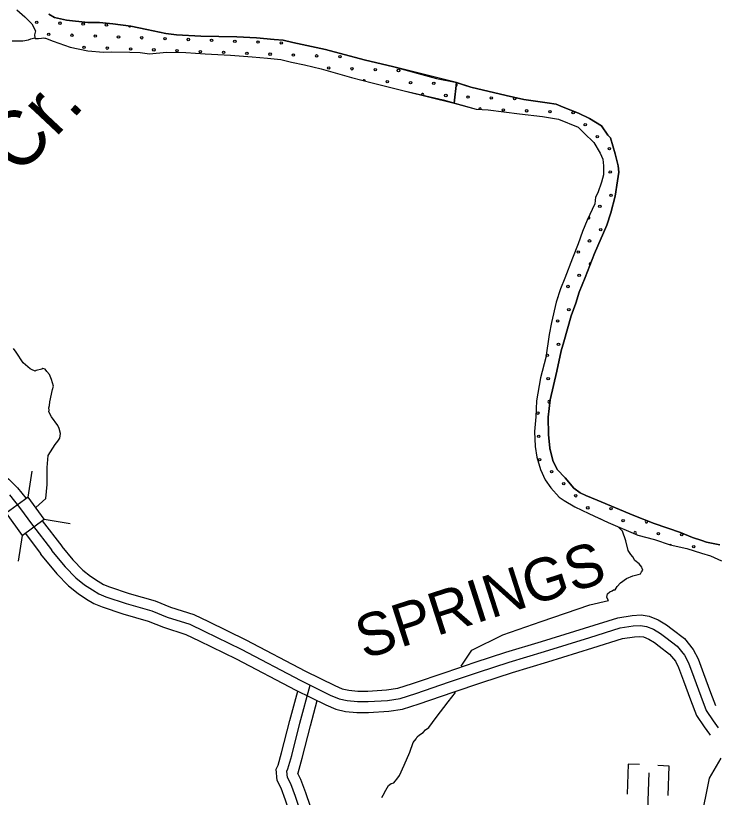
# Model space of a CAD drawing. Extents: x 1551132 to 1791609, y 378168 to 563823.
# Drawn here: x 1675259 to 1681316, y 448941 to 455719 of the extents above; entities that cross this region are included whole.
import ezdxf

# ---------------------------------------------------------------- set-up
doc = ezdxf.new("R2010")
doc.units = 0
for name, color, linetype in [('DESIGN - DRAINAGE - Bridges and Cross Drains Size Text', 7, 'Continuous'), ('DESIGN - ROW - Right-of-Way and Easement Labels', 7, 'Continuous'), ('DESIGN - SCRATCH - User 1', 7, 'Continuous'), ('DESIGN - TRAFFIC CONTROL PERMANENT - Pavement Marking Text', 7, 'Continuous'), ('DESIGN - TRANSPORTATION - Edge of Traveled Way', 7, 'Continuous'), ('DESIGN - TRANSPORTATION - Text', 7, 'Continuous'), ('DESIGN - UTILITIES - Cable (Underground) with Text', 7, 'Continuous'), ('SURVEY - DRAINAGE - Storm Sewer', 7, 'Continuous'), ('SURVEY - PROPERTY - Owners', 7, 'Continuous')]:
    doc.layers.add(name, color=color, linetype=linetype)

msp = doc.modelspace()

# ---------------------------------------------------------------- linework, layer by layer
at = {"layer": 'DESIGN - SCRATCH - User 1'}
for points in [[(1675270.349, 455770.437), (1675339.614, 455709.444), (1675398.854, 455646.576), (1675432.137, 455588.049), (1675421.695, 455552.131), (1675425.378, 455526.047), (1675429.303, 455519.989), (1675457.328, 455521.622), (1675483.352, 455523.281), (1675497.402, 455527.106), (1675513.36, 455522.889), (1675517.376, 455524.839), (1675585.066, 455497.913), (1675732.454, 455445.904), (1675886.084, 455413.836), (1676021.964, 455402.036), (1676094.021, 455405.095), (1676248.017, 455403.078), (1676339.973, 455397.861), (1676419.855, 455386.794), (1676568.051, 455400.87), (1676734.056, 455398.695), (1676901.96, 455388.478), (1677121.872, 455377.578), (1677309.726, 455363.094), (1677443.606, 455351.319), (1677557.462, 455337.802), (1677649.218, 455316.568), (1677762.948, 455293.042), (1677908.537, 455257.083), (1678171.655, 455181.515), (1678351.118, 455135.097), (1678626.345, 455067.387), (1679061.176, 454961.326), (1679081.509, 455137.922)], [(1679081.509, 455137.922), (1678536.872, 455274.867), (1678281.578, 455336.302), (1677946.602, 455424.829), (1677663.284, 455484.631), (1677579.528, 455505.765), (1677499.596, 455512.823), (1677345.742, 455526.857), (1677175.812, 455535.098), (1676865.828, 455541.173), (1676653.925, 455551.974), (1676560.068, 455565.224), (1676396.431, 455597.416), (1676256.776, 455627.292), (1676102.988, 455647.334), (1675987.107, 455658.876), (1675885.109, 455660.218), (1675701.297, 455678.651), (1675595.591, 455704.077), (1675545.909, 455730.769)], [(1680336.921, 454762.497), (1680233.698, 454827.948), (1680138.242, 454873.266), (1680004.854, 454925.092), (1679945.147, 454949.918), (1679865.291, 454962.985), (1679663.604, 454991.669), (1679509.991, 455025.736), (1679204.848, 455099.846), (1679081.509, 455137.922), (1679061.176, 454961.326)], [(1679061.176, 454961.326), (1679250.488, 454906.958), (1679356.469, 454903.566), (1679626.079, 454867.974), (1679825.816, 454843.323), (1679965.571, 454821.456), (1680136.742, 454751.104), (1680188.133, 454700.362), (1680271.147, 454619.151), (1680326.021, 454526.29), (1680349.379, 454473.906), (1680354.67, 454415.754), (1680353.737, 454339.652), (1680336.954, 454275.776), (1680305.796, 454182.048), (1680285.355, 454146.264), (1680278.614, 454086.262), (1680212.874, 453944.917), (1680173.666, 453847.289), (1680134.367, 453741.645), (1680086.818, 453616.083), (1680020.678, 453442.695), (1679983.529, 453349.043), (1679944.121, 453235.398), (1679903.939, 453057.66), (1679884.664, 452953.757), (1679854.206, 452753.861), (1679808.041, 452578.206), (1679775.591, 452378.342), (1679767.891, 452240.239), (1679756.325, 452112.202), (1679762.725, 451981.924), (1679777.599, 451889.588), (1679808.299, 451783.027), (1679849.214, 451694.366), (1679898.355, 451623.614), (1679969.378, 451542.562), (1680015.06, 451515.92), (1680106.375, 451458.644), (1680227.714, 451402.967), (1680394.785, 451324.665), (1680653.487, 451215.104), (1680797.05, 451177.17), (1680932.514, 451131.319), (1681076.144, 451099.393), (1681203.682, 451059.659), (1681283.414, 451036.583), (1681376.878, 450991.29)], [(1681364.595, 451131.652), (1681306.713, 451142.428), (1681246.84, 451153.236), (1681207.007, 451167.778), (1681127.326, 451194.862), (1681023.836, 451238.28), (1680792.742, 451315.432), (1680617.546, 451383.825), (1680301.137, 451518.179), (1680201.606, 451557.538), (1680153.899, 451582.205), (1680098.383, 451622.989), (1680021.444, 451710.125), (1679954.345, 451785.119), (1679915.279, 451861.746), (1679888.58, 451968.248), (1679878.055, 452088.568), (1679875.897, 452238.814), (1679891.739, 452388.834), (1679950.787, 452636.424), (1679986.945, 452812.204), (1680011.928, 452891.998), (1680074.676, 453115.503), (1680114.034, 453225.148), (1680145.208, 453320.884), (1680196.782, 453448.396), (1680277.364, 453657.651), (1680384.386, 453902.607), (1680417.71, 454010.327), (1680455.485, 454154.047), (1680477.126, 454287.959), (1680488.034, 454361.928), (1680480.701, 454416.104), (1680455.976, 454520.582), (1680415.669, 454659.311), (1680391.961, 454683.661), (1680336.921, 454762.497)]]:
    msp.add_lwpolyline(points, dxfattribs=at)
at = {"layer": 'DESIGN - TRAFFIC CONTROL PERMANENT - Pavement Marking Text'}
for centre in [(1675441.706, 455661.138), (1675441.706, 455661.138), (1675643.316, 455653.671), (1675643.316, 455653.671), (1675844.927, 455646.204), (1675844.927, 455646.204), (1676046.537, 455638.737), (1676046.537, 455638.737), (1675546.245, 455556.6), (1675546.245, 455556.6), (1675747.855, 455549.133), (1675747.855, 455549.133), (1675949.465, 455541.666), (1675949.465, 455541.666), (1676151.076, 455534.199), (1676151.076, 455534.199), (1676352.686, 455526.732), (1676352.686, 455526.732), (1676554.296, 455519.265), (1676554.296, 455519.265), (1676755.906, 455511.798), (1676755.906, 455511.798), (1676957.517, 455504.33), (1676957.517, 455504.33), (1677159.127, 455496.863), (1677159.127, 455496.863), (1677360.737, 455489.396), (1677360.737, 455489.396), (1677562.348, 455481.929), (1677562.348, 455481.929), (1675852.394, 455444.594), (1675852.394, 455444.594), (1676054.004, 455437.127), (1676054.004, 455437.127), (1676255.614, 455429.66), (1676255.614, 455429.66), (1676457.224, 455422.193), (1676457.224, 455422.193), (1676658.835, 455414.726), (1676658.835, 455414.726), (1676860.445, 455407.259), (1676860.445, 455407.259), (1677062.055, 455399.792), (1677062.055, 455399.792), (1677263.666, 455392.325), (1677263.666, 455392.325), (1677465.276, 455384.858), (1677465.276, 455384.858), (1677666.886, 455377.391), (1677666.886, 455377.391), (1677868.496, 455369.924), (1677868.496, 455369.924), (1678070.107, 455362.457), (1678070.107, 455362.457), (1677973.035, 455265.385), (1677973.035, 455265.385), (1678174.645, 455257.918), (1678174.645, 455257.918), (1678376.256, 455250.451), (1678376.256, 455250.451), (1678577.866, 455242.984), (1678577.866, 455242.984), (1678480.794, 455145.912), (1678480.794, 455145.912), (1678682.405, 455138.445), (1678682.405, 455138.445), (1678884.015, 455130.978), (1678884.015, 455130.978), (1678988.554, 455026.439), (1678988.554, 455026.439), (1679180.955, 455013.015), (1679180.955, 455013.015), (1679382.565, 455005.548), (1679382.565, 455005.548), (1679584.175, 454998.081), (1679584.175, 454998.081), (1679487.104, 454901.009), (1679487.104, 454901.009), (1679688.714, 454893.542), (1679688.714, 454893.542), (1679890.324, 454886.075), (1679890.324, 454886.075), (1680091.935, 454878.608), (1680091.935, 454878.608), (1680196.473, 454774.07), (1680196.473, 454774.07), (1680301.012, 454669.531), (1680301.012, 454669.531), (1680405.551, 454564.992), (1680405.551, 454564.992), (1680413.018, 454363.382), (1680413.018, 454363.382), (1680420.485, 454161.772), (1680420.485, 454161.772), (1680323.413, 454064.7), (1680323.413, 454064.7), (1680330.88, 453863.09), (1680330.88, 453863.09), (1680233.809, 453766.018), (1680233.809, 453766.018), (1680136.737, 453668.946), (1680136.737, 453668.946), (1680144.204, 453467.336), (1680144.204, 453467.336), (1680047.132, 453370.265), (1680047.132, 453370.265), (1680054.599, 453168.654), (1680054.599, 453168.654), (1679957.528, 453071.583), (1679957.528, 453071.583), (1679964.995, 452869.972), (1679964.995, 452869.972), (1679867.923, 452772.901), (1679867.923, 452772.901), (1679875.39, 452571.291), (1679875.39, 452571.291), (1679785.786, 452272.609), (1679785.786, 452272.609), (1679793.253, 452070.998), (1679793.253, 452070.998), (1679800.72, 451869.388), (1679800.72, 451869.388), (1679905.258, 451764.849), (1679905.258, 451764.849), (1680009.797, 451660.311), (1680009.797, 451660.311), (1680114.336, 451555.772), (1680114.336, 451555.772), (1680218.874, 451451.233), (1680218.874, 451451.233), (1680420.485, 451443.766), (1680420.485, 451443.766), (1680525.023, 451339.228), (1680525.023, 451339.228), (1680831.172, 451227.222), (1680831.172, 451227.222), (1681032.783, 451219.755), (1681032.783, 451219.755), (1681137.321, 451115.216), (1681137.321, 451115.216)]:
    msp.add_circle(centre, 10.56, dxfattribs=at)
for centre, start, end in [((1676248.147, 455631.27), 188.1186844, 336.5366067), ((1678279.184, 455153.379), 347.1975247, 163.7990565), ((1679085.625, 455123.511), 116.342834, 230.5211088), ((1679076.416, 455117.554), 278.4121045, 68.4518382), ((1678786.943, 455033.906), 314.7172374, 197.8676818), ((1679285.494, 454908.476), 343.7037255, 192.6299387), ((1680226.342, 453967.628), 230.6157056, 79.4977239), ((1680241.276, 453564.408), 68.0204787, 249.8571322), ((1679950.061, 453273.193), 290.7536569, 30.9969291), ((1679882.857, 452369.68), 43.7359209, 304.2079769), ((1679897.791, 451966.46), 153.6728314, 230.4696925), ((1680323.413, 451346.695), 53.202232, 76.5751451), ((1680726.634, 451331.761), 101.9391832, 35.4114666), ((1680629.562, 451234.689), 281.5324309, 212.5619897), ((1680935.711, 451122.683), 34.5730831, 118.6482625)]:
    msp.add_arc(centre, 10.56, start, end, dxfattribs=at)
at = {"layer": 'DESIGN - TRANSPORTATION - Edge of Traveled Way'}
for points in [[(1675270.349, 455770.437), (1675339.614, 455709.444), (1675398.854, 455646.576), (1675432.137, 455588.049), (1675421.695, 455552.131), (1675425.378, 455526.047), (1675429.303, 455519.989), (1675457.328, 455521.622), (1675483.352, 455523.281), (1675497.402, 455527.106), (1675513.36, 455522.889), (1675517.376, 455524.839), (1675585.066, 455497.913), (1675732.454, 455445.904), (1675886.084, 455413.836), (1676021.964, 455402.036), (1676094.021, 455405.095), (1676248.017, 455403.078), (1676339.973, 455397.861), (1676419.855, 455386.794), (1676568.051, 455400.87), (1676734.056, 455398.695), (1676901.96, 455388.478), (1677121.872, 455377.578), (1677309.726, 455363.094), (1677443.606, 455351.319), (1677557.462, 455337.802), (1677649.218, 455316.568), (1677762.948, 455293.042), (1677908.537, 455257.083), (1678171.655, 455181.515), (1678351.118, 455135.097), (1678626.345, 455067.387), (1678965.445, 454988.818), (1679250.488, 454906.958), (1679356.469, 454903.566), (1679626.079, 454867.974), (1679825.816, 454843.323), (1679965.571, 454821.456), (1680136.742, 454751.104), (1680188.133, 454700.362), (1680271.147, 454619.151), (1680326.021, 454526.29), (1680349.379, 454473.906), (1680354.67, 454415.754), (1680353.737, 454339.652), (1680336.954, 454275.776), (1680305.796, 454182.048), (1680285.355, 454146.264), (1680278.614, 454086.262), (1680212.874, 453944.917), (1680173.666, 453847.289), (1680134.367, 453741.645), (1680086.818, 453616.083), (1680020.678, 453442.695), (1679983.529, 453349.043), (1679944.121, 453235.398), (1679903.939, 453057.66), (1679884.664, 452953.757), (1679854.206, 452753.861), (1679808.041, 452578.206), (1679775.591, 452378.342), (1679767.891, 452240.239), (1679756.325, 452112.202), (1679762.725, 451981.924), (1679777.599, 451889.588), (1679808.299, 451783.027), (1679849.214, 451694.366), (1679898.355, 451623.614), (1679969.378, 451542.562), (1680015.06, 451515.92), (1680106.375, 451458.644), (1680227.714, 451402.967), (1680394.785, 451324.665), (1680653.487, 451215.104), (1680797.05, 451177.17), (1680932.514, 451131.319), (1681076.144, 451099.393), (1681203.682, 451059.659), (1681283.414, 451036.583), (1681376.878, 450991.29)], [(1675545.909, 455730.769), (1675595.591, 455704.077), (1675701.297, 455678.651), (1675885.109, 455660.218), (1675987.107, 455658.876), (1676102.988, 455647.334), (1676256.776, 455627.292), (1676396.431, 455597.416), (1676560.068, 455565.224), (1676653.925, 455551.974), (1676865.828, 455541.173), (1677175.812, 455535.098), (1677345.742, 455526.857), (1677499.596, 455512.823), (1677579.528, 455505.765), (1677663.284, 455484.631), (1677946.602, 455424.829), (1678281.578, 455336.302), (1678536.872, 455274.867), (1678907.696, 455173.848), (1679069.334, 455141.681), (1679204.848, 455099.846), (1679509.991, 455025.736), (1679663.604, 454991.669), (1679865.291, 454962.985), (1679945.147, 454949.918), (1680004.854, 454925.092), (1680138.242, 454873.266), (1680233.698, 454827.948), (1680336.921, 454762.497)], [(1680336.921, 454762.497), (1680391.961, 454683.661), (1680415.669, 454659.311), (1680455.976, 454520.582), (1680480.701, 454416.104), (1680488.034, 454361.928), (1680477.126, 454287.959), (1680455.485, 454154.047), (1680417.71, 454010.327), (1680384.386, 453902.607), (1680277.364, 453657.651), (1680196.782, 453448.396), (1680145.208, 453320.884), (1680114.034, 453225.148), (1680074.676, 453115.503), (1680011.928, 452891.998), (1679986.945, 452812.204), (1679950.787, 452636.424), (1679891.739, 452388.834), (1679875.897, 452238.814), (1679878.055, 452088.568), (1679888.58, 451968.248), (1679915.279, 451861.746), (1679954.345, 451785.119), (1680021.444, 451710.125), (1680098.383, 451622.989), (1680153.899, 451582.205), (1680201.606, 451557.538), (1680301.137, 451518.179), (1680617.546, 451383.825), (1680792.742, 451315.432), (1681023.836, 451238.28), (1681127.326, 451194.862), (1681207.007, 451167.778), (1681246.84, 451153.236), (1681306.713, 451142.428), (1681364.595, 451131.652)]]:
    msp.add_lwpolyline(points, dxfattribs=at)
at = {"layer": 'DESIGN - TRANSPORTATION - Text'}
for points in [[(1675230.491, 455499.363), (1675322.547, 455500.488), (1675370.655, 455510.039), (1675390.738, 455517.864), (1675425.753, 455525.472)], [(1675433.284, 451454.624), (1675519.682, 451532.477), (1675532.782, 451652.996), (1675532.782, 451802.334), (1675540.641, 451904.511), (1675600.572, 452000.622), (1675624.839, 452030.431), (1675643.072, 452056.299), (1675647.421, 452096.316), (1675637.78, 452138.476), (1675623.997, 452164.643), (1675570.607, 452239.262), (1675546.982, 452283.554), (1675551.099, 452297.538), (1675547.274, 452317.605), (1675551.449, 452337.598), (1675555.724, 452369.598), (1675578.665, 452477.543), (1675586.923, 452507.51), (1675571.398, 452563.737), (1675551.774, 452607.996), (1675529.974, 452632.239), (1675516.133, 452652.397), (1675496.184, 452658.598), (1675486.142, 452654.689), (1675438.018, 452643.13), (1675427.96, 452637.222), (1675416.002, 452643.347), (1675408.019, 452645.422), (1675386.111, 452657.648), (1675324.521, 452708.315), (1675265.281, 452801.018), (1675239.548, 452833.31)], [(1680442.267, 450740.433), (1680456.275, 450740.3), (1680472.541, 450770.192), (1680502.823, 450801.952), (1680555.164, 450837.503), (1680609.388, 450861.02), (1680655.512, 450872.595), (1680675.594, 450880.412), (1680685.736, 450896.337), (1680695.877, 450912.263), (1680689.994, 450926.347), (1680688.103, 450938.38), (1680664.328, 450966.648), (1680626.554, 450995.057), (1680608.821, 451027.274), (1680590.988, 451047.475), (1680569.272, 451081.726), (1680549.964, 451164.036), (1680520.698, 451250.447), (1680482.099, 451287.689)], [(1679120.564, 450079.574), (1679214.612, 450216.202), (1679483.322, 450350.598), (1679814.731, 450467.068), (1680235.713, 450610.421), (1680397.451, 450648.731), (1680385.601, 450666.873), (1680383.685, 450676.907), (1680389.951, 450706.891), (1680410.092, 450722.716), (1680430.175, 450730.541), (1680442.267, 450740.433)], [(1678433.721, 448940.969), (1678445.879, 448958.886), (1678468.27, 449002.737), (1678492.628, 449042.563), (1678514.794, 449060.372), (1678538.869, 449068.155), (1678549.002, 449082.081), (1678563.16, 449099.973), (1678587.443, 449131.782), (1678626.225, 449219.543), (1678677.224, 449333.229), (1678705.965, 449417.073), (1678730.248, 449448.89), (1678740.406, 449466.824), (1678760.572, 449484.658), (1678792.763, 449504.375), (1678812.963, 449526.217), (1678841.162, 449547.976), (1678903.927, 449633.504), (1679009.15, 449768.699), (1679071.882, 449850.218), (1679072.448, 449850.859)], [(1681371.736, 449281.946), (1681269.805, 449108.958), (1681194.981, 448735.165), (1681285.146, 448510.1), (1681377.035, 448499)]]:
    msp.add_lwpolyline(points, dxfattribs=at)
at = {"layer": 'DESIGN - UTILITIES - Cable (Underground) with Text'}
for p, q in [((1680568.255, 449228.831), (1680559.15, 448968.167)), ((1680667.874, 449225.357), (1680568.871, 449228.831)), ((1680924.271, 449212.469), (1680824.561, 449215.942)), ((1680915.208, 448955.854), (1680924.18, 449212.469))]:
    msp.add_line(p, q, dxfattribs=at)
msp.add_lwpolyline([(1680746.726, 449155.173), (1680727.067, 448592.494)], dxfattribs=at)
at = {"layer": 'SURVEY - DRAINAGE - Storm Sewer'}
for p, q in [((1675368.141, 451544.282), (1675403.644, 451768.641)), ((1675507.796, 451352.076), (1675732.097, 451316.565)), ((1675315.532, 451212.455), (1675280.013, 450988.137))]:
    msp.add_line(p, q, dxfattribs=at)
msp.add_lwpolyline([(1675175.902, 451404.643), (1675315.574, 451212.43), (1675507.796, 451352.076), (1675368.141, 451544.282)], close=True, dxfattribs=at)
at = {"layer": 'SURVEY - PROPERTY - Owners'}
for points in [[(1675077.718, 451793.85), (1675199.54, 451699.889), (1675274.538, 451625.329), (1675349.603, 451530.96)], [(1675206.84, 451564.727), (1675293.571, 451455.674), (1675405.768, 451300.295), (1675569.298, 451088.298), (1675569.231, 451082.298), (1675687.578, 450940.861), (1675780.426, 450843.742), (1675855.708, 450784.841), (1675925.148, 450740.023), (1675980.713, 450705.363), (1676042.386, 450680.646), (1676217.566, 450622.611), (1676438.635, 450558.043), (1676572.466, 450504.409), (1676769.028, 450442.199), (1676892.25, 450382.756), (1677214.225, 450226.977), (1677730.73, 449954.911), (1677987.082, 449827.908), (1678062.639, 449795.024), (1678134.404, 449780.19), (1678221.41, 449771.34), (1678316.124, 449772.107), (1678484.054, 449782.199), (1678592.118, 449798.974), (1678728.431, 449841.442), (1679021.208, 449942.153), (1679271.869, 450027.339), (1679536.504, 450112.366), (1679843.197, 450206.919), (1680236.096, 450328.497), (1680498.69, 450409.55), (1680612.771, 450428.259), (1680676.736, 450431.525), (1680726.593, 450422.95), (1680788.258, 450398.233), (1680849.29, 450362.465), (1680895.989, 450326.531), (1680994.453, 450251.787), (1681057.535, 450173.019), (1681092.776, 450106.575), (1681137.4, 449983.989), (1681197.557, 449819.201), (1681246.156, 449694.573), (1681305.129, 449605.846), (1681348.428, 449545.311)], [(1675490.341, 451339.163), (1675660.346, 451118.774), (1675660.304, 451114.807), (1675755.218, 451001.379), (1675841.466, 450911.152), (1675908.356, 450858.826), (1675973.746, 450816.616), (1676021.904, 450786.582), (1676073.552, 450765.882), (1676244.548, 450709.23), (1676468.293, 450643.879), (1676603.065, 450589.869), (1676802.585, 450526.726), (1676931.707, 450464.433), (1677255.124, 450307.954), (1677772.004, 450035.697), (1678025.34, 449910.185), (1678090.213, 449881.951), (1678148.212, 449869.968), (1678225.643, 449862.084), (1678313.033, 449862.793), (1678474.354, 449872.493), (1678571.56, 449887.577), (1678700.182, 449927.653), (1678991.867, 450027.989), (1679243.403, 450113.466), (1679509.272, 450198.894), (1679816.431, 450293.588), (1680477.882, 450498.06), (1680603.088, 450518.594), (1680682.177, 450522.636), (1680751.426, 450510.719), (1680828.282, 450479.918), (1680900.081, 450437.842), (1680951.071, 450398.608), (1681058.235, 450317.256), (1681133.667, 450223.062), (1681175.857, 450143.518), (1681222.623, 450015.056), (1681282.421, 449851.235), (1681327.112, 449736.641)], [(1675340.537, 451230.485), (1675474.65, 451056.622), (1675474.558, 451048.506), (1675617.272, 450877.951), (1675716.969, 450773.665), (1675800.984, 450707.938), (1675874.632, 450660.404), (1675937.889, 450620.945), (1676009.996, 450592.044), (1676189.516, 450532.567), (1676407.811, 450468.816), (1676540.658, 450415.573), (1676734.145, 450354.338), (1676851.234, 450297.853), (1677171.71, 450142.799), (1677687.822, 449870.934), (1677947.316, 449742.381), (1678033.981, 449704.663), (1678120.054, 449686.871), (1678217.01, 449677.004), (1678319.333, 449677.838), (1678494.137, 449688.338), (1678613.492, 449706.872), (1678757.797, 449751.823), (1679051.715, 449852.926), (1679301.46, 449937.803), (1679564.812, 450022.422), (1679871.021, 450116.825), (1680263.937, 450238.403), (1680520.323, 450317.547), (1680622.837, 450334.356), (1680671.078, 450336.823), (1680700.777, 450331.714), (1680746.651, 450313.322), (1680796.5, 450284.113), (1680838.732, 450251.612), (1680928.155, 450183.736), (1680978.395, 450121.001), (1681006.411, 450068.174), (1681048.81, 449951.696), (1681109.334, 449785.9), (1681161.999, 449650.839), (1681227.498, 449552.303), (1681273.613, 449487.834), (1681279.346, 449480.876)], [(1678265.923, 444602.58), (1678387.846, 445521.421), (1678415.803, 445729.426), (1678426.753, 445831.454), (1678444.378, 445967.366), (1678434.961, 446067.685), (1678425.728, 446149.896), (1678377.73, 446366.676), (1678294.865, 446705.977), (1678174.91, 447143.797), (1677910.375, 448169.882), (1677767.345, 448708.062), (1677684.672, 448947.918), (1677644.556, 449057.788), (1677615.074, 449114.164), (1677609.574, 449168.291), (1677619.765, 449188.216), (1677652.865, 449304.036), (1677723.521, 449585.702), (1677812.12, 449914.594)], [(1678176.008, 444614.514), (1678297.939, 445533.43), (1678325.747, 445740.31), (1678336.672, 445842.129), (1678353.122, 445968.983), (1678344.73, 446058.385), (1678336.13, 446134.987), (1678289.382, 446346.109), (1678207.05, 446683.226), (1678087.245, 447120.488), (1677822.627, 448146.906), (1677680.522, 448681.595), (1677599.182, 448917.576), (1677561.408, 449021.054), (1677526.601, 449087.614), (1677516.626, 449185.758), (1677534.984, 449221.651), (1677565.242, 449327.545), (1677635.732, 449608.536), (1677704.039, 449862.084)], [(1678359.396, 444590.18), (1678481.302, 445508.937), (1678509.418, 445718.109), (1678520.393, 445820.362), (1678539.242, 445965.691), (1678528.759, 446077.352), (1678518.868, 446165.396), (1678469.569, 446388.06), (1678386.146, 446729.628), (1678266.033, 447168.031), (1678001.589, 448193.766), (1677857.593, 448735.571), (1677773.537, 448979.453), (1677730.996, 449095.972), (1677707.047, 449141.765), (1677706.197, 449150.132), (1677707.897, 449153.465), (1677743.946, 449279.602), (1677814.778, 449561.968), (1677873.476, 449779.874)]]:
    msp.add_lwpolyline(points, dxfattribs=at)

# ---------------------------------------------------------------- texts
at = {"layer": 'DESIGN - DRAINAGE - Bridges and Cross Drains Size Text'}
msp.add_text('Cr.', height=475.0016, rotation=46.8041361, dxfattribs=at).set_placement((1675289.815, 454321.698))
at = {"layer": 'DESIGN - ROW - Right-of-Way and Easement Labels'}
msp.add_text('SPRINGS', height=369.9931, rotation=17.8129361, dxfattribs=at).set_placement((1678279.917, 450136.858))

doc.saveas('drawing.dxf')
